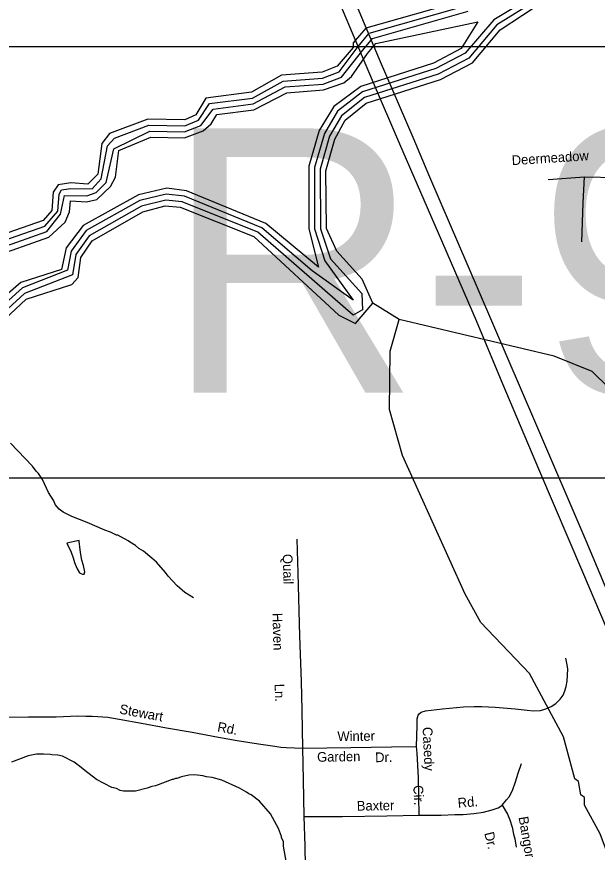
# Model space of a CAD drawing. Extents: x 1551653 to 1702041, y 811336 to 920032.
# Drawn here: x 1653503 to 1657430, y 853507 to 859157 of the extents above; entities that cross this region are included whole.
import ezdxf

# ---------------------------------------------------------------- set-up
doc = ezdxf.new("R2010")
doc.units = 0
for name, color, linetype in [('Old_Level_10', 7, 'Continuous'), ('Old_Level_3', 7, 'Continuous'), ('Old_Level_35', 7, 'Continuous'), ('Old_Level_56', 7, 'Continuous'), ('Old_Level_59', 7, 'Continuous'), ('Old_Level_60', 7, 'Continuous'), ('Old_Level_61', 7, 'Continuous'), ('Old_Level_62', 7, 'Continuous')]:
    doc.layers.add(name, color=color, linetype=linetype)

msp = doc.modelspace()

# ---------------------------------------------------------------- linework, layer by layer
at = {"layer": 'Old_Level_3'}
msp.add_lwpolyline([(1660016.236, 856037.573), (1655178.032, 856037.573), (1653179.719, 856037.573), (1653179.719, 856322.691), (1653179.719, 858931.465), (1653179.719, 858956.175), (1653226.279, 858956.175), (1660016.236, 858956.175), (1660016.236, 856037.573)], dxfattribs=at)
at = {"layer": 'Old_Level_35'}
for p, q in [((1657098.962, 858057.27), (1657343.351, 858074.739)), ((1657343.351, 858074.739), (1657597.862, 858068.867))]:
    msp.add_line(p, q, dxfattribs=at)
for points in [[(1657325.377, 857634.096), (1657334.737, 857897.848), (1657343.351, 858074.739)], [(1655429.029, 854661.812), (1655418.878, 854969.783), (1655407.28, 855393.844), (1655400.748, 855623.899)], [(1656207.738, 854223.364), (1656210.986, 854363.574), (1656211.914, 854409.181), (1656218.017, 854433.869), (1656225.208, 854443.128), (1656239.26, 854455.05), (1656269.234, 854462.845), (1656383.164, 854476.139), (1656525.149, 854491.464), (1656597.219, 854493), (1656649.036, 854492.547), (1656738.993, 854488.118), (1656874.846, 854477.353), (1656956.719, 854468.889), (1656999.836, 854463.61), (1657046.713, 854466.257), (1657082.733, 854476.133), (1657118.711, 854493.81), (1657150.928, 854513.567), (1657179.107, 854541.411), (1657199.288, 854569.417), (1657211.299, 854599.187), (1657220.098, 854628.426), (1657225.846, 854665.128), (1657229.898, 854707.067), (1657230.272, 854745.079), (1657226.479, 854775.174), (1657216.768, 854819.193)], [(1655438.301, 854211.983), (1655433.894, 854467.809), (1655429.029, 854661.812)], [(1653316.976, 854418.567), (1653414.856, 854419.981), (1653582.806, 854422.973), (1653770.722, 854423.758), (1653916.706, 854428.997), (1653970.521, 854428.502), (1654012.539, 854428.249), (1654052.516, 854426.038), (1654120.423, 854419.653), (1654196.213, 854407.307), (1654347.945, 854380.414), (1654516.39, 854348.577), (1654689.463, 854318.246), (1654869.086, 854285.182), (1654994.896, 854262.613), (1655138.705, 854239.68), (1655248.465, 854225.044), (1655290.361, 854218.791), (1655326.332, 854216.458), (1655382.32, 854214.322), (1655438.301, 854211.983)], [(1655438.301, 854211.983), (1655764.153, 854215.969), (1656037.988, 854220.411), (1656207.738, 854223.364)], [(1655447.484, 853747.949), (1655442.959, 853997.974), (1655438.301, 854211.983)], [(1656225.087, 853757.365), (1656220.638, 854011.189), (1656212.8, 854177.036), (1656207.738, 854223.364)], [(1656787.176, 853825.986), (1656817.32, 853861.793), (1656833.331, 853881.679), (1656857.399, 853923.811), (1656878.022, 853983.427), (1656896.204, 854041.288), (1656916.752, 854107.105)], [(1656225.087, 853757.365), (1656374.985, 853758.319), (1656466.904, 853761.856), (1656522.967, 853763.516), (1656595.523, 853769.248), (1656660.562, 853779.333), (1656719.679, 853793.339), (1656760.998, 853808.109), (1656770.926, 853814.11), (1656787.176, 853825.986)], [(1656787.176, 853825.986), (1656822.73, 853763.631), (1656838.367, 853725.691), (1656854.197, 853677.545), (1656863.829, 853629.524), (1656871.582, 853597.549), (1656881.247, 853541.325)], [(1655447.484, 853747.949), (1655707.427, 853748.27), (1656007.276, 853752.584), (1656225.087, 853757.365)], [(1655464.934, 852961.972), (1655458.743, 853267.861), (1655454.268, 853549.904), (1655447.484, 853747.949)]]:
    msp.add_lwpolyline(points, dxfattribs=at)
at = {"layer": 'Old_Level_56'}
for points in [[(1657901.58, 852644.726), (1657920.855, 853524.606), (1657933.125, 854010.415), (1657939.588, 854210.392), (1657697.384, 854797.625), (1657355.98, 855613.991), (1657014.291, 856406.555), (1656625.982, 857307.722), (1656297.928, 858071.995), (1656185.543, 858341.62), (1655956.321, 858868.558), (1655855.567, 859109.933), (1655777.965, 859299.01), (1655581.932, 859755.633), (1655360.87, 860280.403), (1655104.669, 860877.928), (1654815.559, 861559.764), (1654586.462, 862102.705), (1654501.183, 862307.948)], [(1655687.368, 859252.222), (1655908.667, 858729.251), (1656093.02, 858298.674), (1656355.106, 857695.231), (1656611.438, 857103.91), (1656784.036, 856685.58), (1657040.161, 856084.256), (1657331.312, 855404.382), (1657573.801, 854831.152), (1657767.791, 854372.567), (1657823.801, 854213.945), (1657815.248, 853861.928), (1657802.033, 853290.092)]]:
    msp.add_lwpolyline(points, dxfattribs=at)
at = {"layer": 'Old_Level_59'}
msp.add_line((1656091.259, 857110.122), (1655912.023, 857221), dxfattribs=at)
for points in [[(1657201.513, 854288.093), (1656971.24, 854715.626), (1656642.233, 855060.421), (1656536.222, 855252.965), (1656113.199, 856190.566), (1656025.232, 856500.861), (1656030.256, 856894.715), (1656091.259, 857110.122)], [(1658622.319, 855453.455), (1658576.285, 855762.981), (1658551.268, 855779.898), (1658520.305, 856013.606), (1658415.319, 856288.171), (1658309.307, 856474.205), (1658219.289, 856574.475), (1658078.316, 856659.417), (1657979.276, 856786.14), (1657888.232, 856778.194), (1657603.313, 856639.477), (1657503.247, 856651.42), (1657396.313, 856758.612), (1657138.254, 856862.316), (1656091.259, 857110.122)], [(1657539.234, 853391.041), (1657450.241, 853632.49), (1657344.229, 853825.034), (1657344.229, 853877.578), (1657320.238, 853894.444), (1657304.244, 853986.666), (1657279.228, 854003.635), (1657201.513, 854288.093)]]:
    msp.add_lwpolyline(points, dxfattribs=at)
at = {"layer": 'Old_Level_60'}
msp.add_line((1654012.868, 857994.517), (1654074.301, 858061.308), dxfattribs=at)
for points in [[(1655912.023, 857221), (1655840.968, 857383.556), (1655668.405, 857571.51), (1655598.211, 857724.15), (1655594.212, 858114.877), (1655655.215, 858330.284), (1655724.215, 858456.904), (1655867.239, 858572.195), (1656369.207, 858732.699), (1656587.28, 858846.35), (1656773.262, 859069.139), (1657076.226, 859266.501), (1657409.231, 859269.577), (1657519.241, 859385.482), (1657553.28, 859483.241), (1657572.247, 859692.958)], [(1656534.274, 859270.961), (1655865.189, 859080.98), (1655780.195, 858981.017), (1655780.195, 858948.209), (1655670.184, 858822.358), (1655569.196, 858781.758), (1655294.221, 858761.048), (1655092.245, 858646.987), (1654783.231, 858607.31), (1654715.257, 858493.813), (1654640.207, 858459.262), (1654390.249, 858464.286), (1654130.243, 858367.861), (1654079.185, 858299.937), (1654052.221, 858093.654), (1653984.246, 858026.09), (1653868.186, 858035.061), (1653784.218, 858020.348), (1653750.179, 857971.802), (1653741.157, 857847.233), (1653681.179, 857779.514), (1653246.161, 857627.52)], [(1653347.149, 857041.122), (1653567.17, 857246.789), (1653876.183, 857345.522), (1653919.244, 857393.914), (1653937.186, 857528.172), (1654013.158, 857641.464), (1654357.236, 857837.954), (1654508.256, 857877.581), (1654608.219, 857869.02), (1655106.188, 857671.76), (1655683.205, 857138.163), (1655795.29, 857083.844), (1655912.023, 857221)]]:
    msp.add_lwpolyline(points, dxfattribs=at)
at = {"layer": 'Old_Level_61'}
for points in [[(1657075.509, 859346.522), (1656729.586, 859136.191), (1656536.119, 858909.916), (1656338.346, 858806.825), (1655842.838, 858648.372), (1655673.978, 858519.189), (1655584.985, 858368.578), (1655517.215, 858136.664), (1655518.24, 857723.33), (1655587.446, 857506.795), (1655780.063, 857241.32), (1655501.221, 857439.18), (1655160.527, 857730.507), (1654637.644, 857943.403), (1654515.126, 857957.295), (1654336.935, 857915.311), (1653973.481, 857710.925), (1653870.75, 857572.719), (1653847.458, 857443.614), (1653542.871, 857323.018), (1653307.369, 857113.403)], [(1657075.816, 859306.486), (1656751.424, 859102.665), (1656561.648, 858878.133), (1656353.725, 858769.763), (1655855.039, 858610.283), (1655699.096, 858488.021), (1655620.049, 858349.406), (1655555.765, 858125.797), (1655558.226, 857723.74), (1655625.38, 857519.611), (1655836.991, 857285.487), (1655842.527, 857174.503), (1655780.063, 857139.722), (1655133.358, 857701.134), (1654622.983, 857906.186), (1654511.64, 857917.412), (1654347.085, 857876.658), (1653993.371, 857676.22), (1653903.968, 857550.471), (1653881.207, 857411.343), (1653554.969, 857284.878), (1653327.259, 857077.263)], [(1654074.301, 858061.308), (1654117.53, 858284.302), (1654165.116, 858336.489), (1654397.016, 858424.147), (1654639.387, 858419.277), (1654731.968, 858457.468), (1654807.53, 858570.093), (1655097.371, 858607.31), (1655306.114, 858721.831), (1655572.169, 858741.876), (1655685.153, 858785.244), (1655811.978, 858956.616), (1655887.847, 859045.814), (1656545.244, 859232.463)], [(1653298.142, 857560.929), (1653707.528, 857704.004), (1653798.981, 857822.73), (1653825.897, 857949.1), (1653978.094, 857946.324), (1654040.635, 857969.342), (1654108.61, 858036.906), (1654159.774, 858264.354), (1654403.782, 858384.008), (1654638.567, 858379.292), (1654748.68, 858421.122), (1654831.931, 858532.927), (1655102.395, 858567.632), (1655318.007, 858682.615), (1655575.245, 858701.993), (1655700.019, 858748.13), (1655843.658, 858932.215), (1655910.403, 859010.647), (1656556.112, 859194.015)], [(1653324.183, 857527.66), (1653720.754, 857666.223), (1653830.969, 857767.673), (1653860.804, 857838.569), (1653866.238, 857912.901), (1653975.018, 857906.442), (1654044.224, 857922.18), (1654136.805, 858008.558), (1654170.433, 858072.841), (1654194.117, 858253.082), (1654410.652, 858343.869), (1654637.747, 858339.307), (1654765.392, 858384.828), (1654818.193, 858432.144), (1654856.23, 858495.711), (1655107.521, 858527.955), (1655329.9, 858643.399), (1655578.218, 858662.11), (1655714.988, 858711.015), (1655768.814, 858753.974), (1655875.441, 858907.763), (1655933.061, 858975.481), (1656621.728, 859121.785), (1656510.488, 858941.699), (1656322.865, 858843.889), (1655830.74, 858686.511), (1655648.859, 858550.305), (1655549.818, 858387.699), (1655478.768, 858147.583), (1655478.255, 857722.92), (1655545.242, 857464.198)], [(1650975.581, 857143.919), (1651152.887, 857153.44), (1651064.304, 857019.181), (1651021.756, 856910.709), (1651020.218, 856726.777), (1651064.202, 856626.302), (1651165.19, 856535.874), (1651478.714, 856500.861), (1651598.157, 856544.23), (1651919.166, 856779.835), (1652343.522, 856848.22), (1652871.941, 857247.302), (1653129.076, 857384.943), (1653272.202, 857594.25), (1653694.405, 857741.734), (1653780.491, 857842.233), (1653789.241, 857957.91), (1653807.201, 857986.503), (1653870.134, 857994.768), (1654012.868, 857994.517)], [(1655545.242, 857464.198), (1655187.697, 857759.881), (1654652.408, 857980.568), (1654518.509, 857997.126), (1654326.785, 857954.014), (1653953.693, 857745.681), (1653837.531, 857595.019), (1653805.543, 857448.92), (1653530.671, 857361.106), (1653287.376, 857149.544)]]:
    msp.add_lwpolyline(points, dxfattribs=at)
at = {"layer": 'Old_Level_62'}
for points in [[(1654698.955, 855228.411), (1654641.233, 855264.807), (1654587.612, 855309.201), (1654528.146, 855373.638), (1654510.307, 855399.782), (1654448.894, 855468.219), (1654417.111, 855496.465), (1654361.439, 855542.858), (1654329.656, 855561.108), (1654305.768, 855581.305), (1654265.987, 855605.604), (1654258.093, 855613.652), (1654186.427, 855652.202), (1654178.43, 855652.253), (1654138.65, 855672.604), (1654098.767, 855684.907), (1653979.222, 855737.811), (1653875.568, 855776.617), (1653817.846, 855807.068), (1653790.062, 855827.265), (1653764.327, 855859.458), (1653754.485, 855883.5), (1653718.908, 855939.787), (1653677.59, 856028.062), (1653649.908, 856068.252), (1653634.017, 856084.349), (1653610.333, 856118.542), (1653461.568, 856273.612)], [(1653926.729, 855610.166), (1653926.216, 855616.215), (1653843.067, 855597.812), (1653847.784, 855586.944), (1653851.475, 855578.64), (1653872.39, 855537.219), (1653885.001, 855498.31), (1653894.946, 855466.835), (1653898.842, 855454.634), (1653911.76, 855423.056), (1653928.574, 855397.066), (1653936.981, 855393.067), (1653947.439, 855388.146), (1653959.845, 855388.659), (1653962.92, 855403.935), (1653953.898, 855445.919), (1653944.568, 855481.803), (1653938.007, 855520.661), (1653931.753, 855552.495), (1653926.729, 855610.166)], [(1655341.075, 853356.593), (1655308.472, 853548.675), (1655306.729, 853580.715), (1655294.836, 853604.757), (1655294.939, 853612.754), (1655273.306, 853668.887), (1655220.095, 853767.26), (1655144.738, 853851.793), (1655089.169, 853896.238), (1655073.175, 853902.339), (1655057.283, 853914.437), (1655009.506, 853940.837), (1654890.063, 853995.74), (1654826.19, 854012.247), (1654786.307, 854016.553), (1654762.418, 854024.755), (1654706.439, 854031.214), (1654666.557, 854029.522), (1654618.472, 854017.936), (1654586.381, 854006.198), (1654578.384, 854006.249), (1654562.39, 853998.406), (1654554.393, 853998.457), (1654442.23, 853955.396), (1654418.239, 853951.602), (1654386.148, 853939.863), (1654306.075, 853920.537), (1654226.207, 853921.152), (1654202.216, 853925.355), (1654178.328, 853937.505), (1654146.442, 853945.758), (1654042.891, 853998.559), (1653963.433, 854059.152), (1653939.647, 854081.349), (1653891.87, 854115.695), (1653812.31, 854156.347), (1653780.322, 854164.6), (1653740.439, 854164.908), (1653732.442, 854168.957), (1653684.46, 854171.367), (1653636.58, 854169.727), (1653580.498, 854158.192), (1653468.335, 854117.131)]]:
    msp.add_lwpolyline(points, dxfattribs=at)

# ---------------------------------------------------------------- texts
at = {"layer": 'Old_Level_10'}
for s, rotation, p in [('Deermeadow', 3.692847, (1656853.889, 858153.153)), ('Quail', 271.566606, (1655302.472, 855523.562)), ('Haven', 271.566606, (1655233.218, 855124.953)), ('Ln.', 271.436647, (1655247.831, 854645.704)), ('Stewart', 349.402778, (1654194.145, 854445.554)), ('Rd.', 349.569956, (1654856.836, 854324.875)), ('Winter', 0.700875, (1655672.875, 854258.616)), ('Casedy', 272.705794, (1656248.566, 854352.946)), ('Garden', 0.929392, (1655535.553, 854118.702)), ('Dr.', 0.929392, (1655928.228, 854116.067)), ('Cir.', 272.705794, (1656185.936, 853959.399)), ('Baxter', 0.824331, (1655804.176, 853788.221)), ('Rd.', 4.516767, (1656488.671, 853808.022)), ('Bangor', 279.754303, (1656897.5, 853743.863)), ('Dr.', 283.628844, (1656665.395, 853636.293))]:
    msp.add_text(s, height=65.6167, rotation=rotation, dxfattribs=at).set_placement(p)
at = {"layer": 'Old_Level_3'}
msp.add_text('R-952', height=1788.0542, dxfattribs=at).set_placement((1654503.357, 856614.026))

doc.saveas('drawing.dxf')
